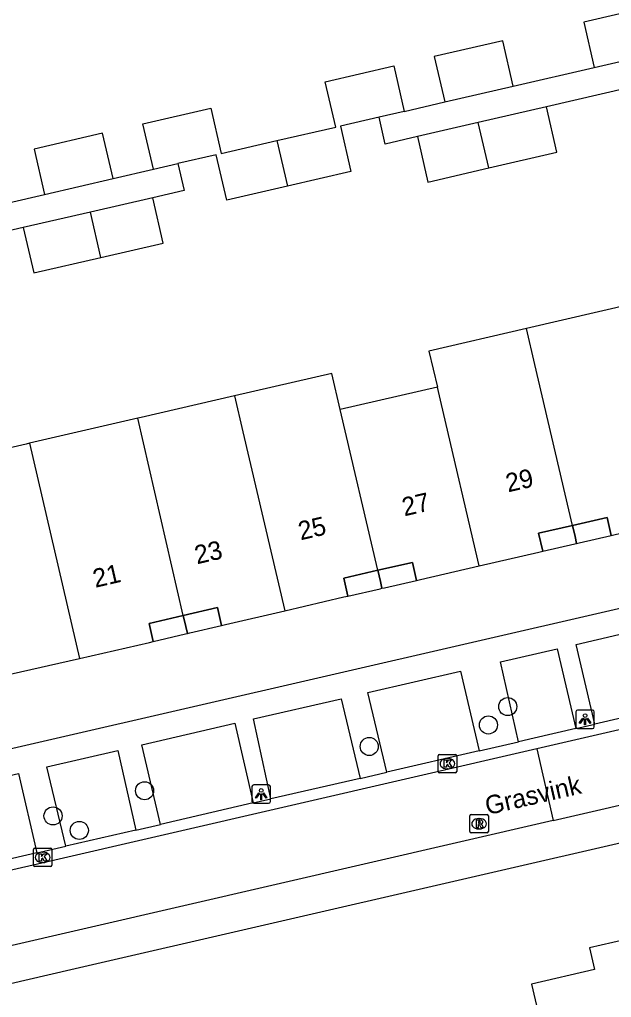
# Model space of a CAD drawing. Extents: x 156414 to 157775, y 382335 to 383765.
# Drawn here: x 156654.5 to 156686.5, y 383421.1 to 383474 of the extents above; entities that cross this region are included whole.
import ezdxf

# ---------------------------------------------------------------- set-up
doc = ezdxf.new("R2010")
doc.units = 0
for name, color, linetype in [('IMGEO_Boom', 7, 'Continuous'), ('IMGEO_Kolk', 7, 'Continuous'), ('IMGEO_Lichtpunt', 7, 'Continuous'), ('IMGEO_Openbare_ruimte_label', 7, 'Continuous'), ('IMGEO_Pand', 7, 'Continuous'), ('IMGEO_Pand_nummerreeks', 7, 'Continuous'), ('IMGEO_Pand_overbouw', 7, 'Continuous'), ('IMGEO_Rijbaan_lokaal_gesloten', 7, 'Continuous'), ('IMGEO_Rijbaan_lokaal_open', 7, 'Continuous'), ('IMGEO_Rioolput', 7, 'Continuous'), ('IMGEO_Voetpad_open', 7, 'Continuous')]:
    doc.layers.add(name, color=color, linetype=linetype)

msp = doc.modelspace()

# ---------------------------------------------------------------- linework, layer by layer
at = {"layer": 'IMGEO_Boom'}
for centre in [(156680.87, 383436.837), (156679.826, 383435.844), (156673.377, 383434.68), (156661.229, 383432.288), (156656.275, 383430.928), (156657.698, 383430.14)]:
    msp.add_circle(centre, 0.489, dxfattribs=at)
at = {"layer": 'IMGEO_Kolk'}
for p, q in [((156677.109, 383433.329), (156677.109, 383434.181)), ((156677.184, 383434.255), (156678.036, 383434.255)), ((156677.597, 383434.035), (156677.622, 383434.035)), ((156678.11, 383434.181), (156678.11, 383433.329)), ((156678.036, 383433.255), (156677.184, 383433.255)), ((156677.62, 383433.475), (156677.595, 383433.475)), ((156655.212, 383428.256), (156655.212, 383429.108)), ((156655.287, 383429.182), (156656.139, 383429.182)), ((156656.213, 383429.108), (156656.213, 383428.256)), ((156655.7, 383428.962), (156655.725, 383428.962)), ((156656.139, 383428.182), (156655.287, 383428.182)), ((156655.723, 383428.402), (156655.698, 383428.402))]:
    msp.add_line(p, q, dxfattribs=at)
for points in [[(156677.109, 383433.329), (156677.109, 383434.181)], [(156677.184, 383434.255), (156678.036, 383434.255)], [(156677.43, 383433.955), (156677.553, 383433.955), (156677.553, 383433.804), (156677.683, 383433.955), (156677.847, 383433.955), (156677.701, 383433.804), (156677.854, 383433.555), (156677.702, 383433.555), (156677.617, 383433.719), (156677.553, 383433.652), (156677.553, 383433.555), (156677.43, 383433.555), (156677.43, 383433.955)], [(156678.11, 383434.181), (156678.11, 383433.329)], [(156678.036, 383433.255), (156677.184, 383433.255)], [(156655.212, 383428.256), (156655.212, 383429.108)], [(156655.287, 383429.182), (156656.139, 383429.182)], [(156656.213, 383429.108), (156656.213, 383428.256)], [(156655.533, 383428.882), (156655.656, 383428.882), (156655.656, 383428.731), (156655.786, 383428.882), (156655.95, 383428.882), (156655.804, 383428.731), (156655.957, 383428.482), (156655.805, 383428.482), (156655.72, 383428.646), (156655.656, 383428.579), (156655.656, 383428.482), (156655.533, 383428.482), (156655.533, 383428.882)], [(156656.139, 383428.182), (156655.287, 383428.182)]]:
    msp.add_lwpolyline(points, dxfattribs=at)
for centre, start, end in [((156677.186, 383434.179), 91.552, 178.448), ((156677.186, 383434.179), 91.552, 178.448), ((156678.034, 383434.179), 1.552, 88.448), ((156678.034, 383434.179), 1.552, 88.448), ((156677.186, 383433.331), 181.552, 268.448), ((156677.186, 383433.331), 181.552, 268.448), ((156678.034, 383433.331), 271.552, 358.448), ((156678.034, 383433.331), 271.552, 358.448), ((156655.289, 383429.106), 91.552, 178.448), ((156655.289, 383429.106), 91.552, 178.448), ((156656.137, 383429.106), 1.552, 88.448), ((156656.137, 383429.106), 1.552, 88.448), ((156655.289, 383428.258), 181.552, 268.448), ((156655.289, 383428.258), 181.552, 268.448), ((156656.137, 383428.258), 271.552, 358.448), ((156656.137, 383428.258), 271.552, 358.448)]:
    msp.add_arc(centre, 0.0765, start, end, dxfattribs=at)
for centre, major_axis, ratio, start_param, end_param in [((156677.596, 383433.755), (-0.387, 0.002), 0.722429, 4.712389, 7.853982), ((156677.621, 383433.755), (-0.39, 0.002), 0.717154, 1.570796, 4.712389), ((156655.699, 383428.682), (-0.387, 0.002), 0.722429, 4.712389, 7.853982), ((156655.724, 383428.682), (-0.39, 0.002), 0.717154, 1.570796, 4.712389)]:
    msp.add_ellipse(centre, major_axis=major_axis, ratio=ratio, start_param=start_param, end_param=end_param, dxfattribs=at)
at = {"layer": 'IMGEO_Lichtpunt'}
for p, q in [((156684.555, 383436.554), (156684.555, 383435.747)), ((156684.555, 383436.554), (156684.555, 383435.747)), ((156685.457, 383436.649), (156684.649, 383436.649)), ((156685.457, 383436.649), (156684.649, 383436.649)), ((156685.551, 383435.747), (156685.551, 383436.554)), ((156685.551, 383435.747), (156685.551, 383436.554)), ((156684.649, 383435.653), (156685.457, 383435.653)), ((156684.649, 383435.653), (156685.457, 383435.653)), ((156667.036, 383432.508), (156667.036, 383431.701)), ((156667.036, 383432.508), (156667.036, 383431.701)), ((156667.938, 383432.603), (156667.13, 383432.603)), ((156667.938, 383432.603), (156667.13, 383432.603)), ((156668.032, 383431.701), (156668.032, 383432.508)), ((156668.032, 383431.701), (156668.032, 383432.508)), ((156667.13, 383431.607), (156667.938, 383431.607)), ((156667.13, 383431.607), (156667.938, 383431.607))]:
    msp.add_line(p, q, dxfattribs=at)
for points in [[(156684.929, 383436.218), (156684.968, 383436.19), (156684.78, 383435.928), (156684.742, 383435.955), (156684.929, 383436.218)], [(156685.031, 383436.17), (156685.078, 383436.17), (156685.078, 383435.848), (156685.031, 383435.848), (156685.031, 383436.17)], [(156685.141, 383436.19), (156685.179, 383436.217), (156685.366, 383435.955), (156685.327, 383435.927), (156685.141, 383436.19)], [(156667.41, 383432.172), (156667.449, 383432.144), (156667.261, 383431.882), (156667.223, 383431.909), (156667.41, 383432.172)], [(156667.512, 383432.124), (156667.559, 383432.124), (156667.559, 383431.802), (156667.512, 383431.802), (156667.512, 383432.124)], [(156667.622, 383432.144), (156667.66, 383432.171), (156667.847, 383431.909), (156667.808, 383431.881), (156667.622, 383432.144)]]:
    msp.add_lwpolyline(points, dxfattribs=at)
for centre in [(156685.054, 383436.352), (156667.535, 383432.306)]:
    msp.add_circle(centre, 0.0994, dxfattribs=at)
for centre, start, end in [((156684.649, 383436.554), 90, 180), ((156684.649, 383436.554), 90, 180), ((156685.457, 383436.554), 0, 90), ((156685.457, 383436.554), 0, 90), ((156684.649, 383435.747), 180, 270), ((156684.649, 383435.747), 180, 270), ((156685.457, 383435.747), 270, 0), ((156685.457, 383435.747), 270, 360), ((156667.13, 383432.508), 90, 180), ((156667.13, 383432.508), 90, 180), ((156667.938, 383432.508), 0, 90), ((156667.938, 383432.508), 0, 90), ((156667.13, 383431.701), 180, 270), ((156667.13, 383431.701), 180, 270), ((156667.938, 383431.701), 270, 0), ((156667.938, 383431.701), 270, 360)]:
    msp.add_arc(centre, 0.0946, start, end, dxfattribs=at)
at = {"layer": 'IMGEO_Pand'}
for points in [[(156688.648, 383474.707), (156684.983, 383473.86), (156685.55, 383471.405)], [(156681.166, 383470.392), (156680.599, 383472.847), (156676.898, 383471.992), (156677.465, 383469.537)], [(156685.55, 383471.405), (156689.221, 383472.253)], [(156668.383, 383467.448), (156671.569, 383468.183), (156671.004, 383470.63), (156674.706, 383471.485), (156675.273, 383469.03)], [(156677.465, 383469.537), (156681.166, 383470.392)], [(156682.959, 383469.272), (156679.276, 383468.422)], [(156679.85, 383465.968), (156683.526, 383466.816), (156682.959, 383469.272)], [(156661.703, 383465.895), (156661.136, 383468.35), (156664.809, 383469.198), (156665.374, 383466.753), (156668.383, 383467.448)], [(156673.912, 383468.716), (156671.817, 383468.232), (156672.384, 383465.774), (156668.962, 383464.985)], [(156675.273, 383469.03), (156673.912, 383468.716)], [(156679.276, 383468.422), (156675.982, 383467.662)], [(156679.85, 383465.968), (156679.276, 383468.422)], [(156659.521, 383465.391), (156658.954, 383467.846), (156655.253, 383466.99), (156655.82, 383464.535)], [(156675.982, 383467.662), (156676.549, 383465.206), (156679.85, 383465.968)], [(156668.383, 383467.448), (156668.962, 383464.985)], [(156668.962, 383464.985), (156665.669, 383464.225), (156665.102, 383466.681), (156663.034, 383466.203)], [(156661.703, 383465.895), (156663.034, 383466.203)], [(156655.82, 383464.535), (156659.521, 383465.391)], [(156661.666, 383464.358), (156658.296, 383463.581)], [(156658.862, 383461.124), (156662.233, 383461.902), (156661.666, 383464.358)], [(156658.296, 383463.581), (156654.669, 383462.744)], [(156658.862, 383461.124), (156658.296, 383463.581)], [(156654.669, 383462.744), (156655.236, 383460.288), (156658.862, 383461.124)], [(156688.181, 383456.687), (156687.731, 383458.635), (156681.886, 383457.285)], [(156681.886, 383457.285), (156676.609, 383456.066), (156677.064, 383454.121)], [(156684.37, 383446.635), (156682.335, 383455.338), (156681.886, 383457.285)], [(156671.802, 383452.907), (156671.353, 383454.853), (156666.091, 383453.638)], [(156677.064, 383454.121), (156671.802, 383452.907)], [(156679.327, 383444.442), (156677.286, 383453.173), (156677.064, 383454.121)], [(156666.091, 383453.638), (156661.039, 383452.472), (156660.864, 383452.432)], [(156666.091, 383453.638), (156666.54, 383451.692), (156668.815, 383442.023)], [(156673.847, 383444.21), (156671.802, 383452.907)], [(156660.864, 383452.432), (156655.006, 383451.079)], [(156663.322, 383441.759), (156660.864, 383452.432)], [(156655.006, 383451.079), (156654.831, 383451.039), (156649.176, 383449.733)], [(156655.006, 383451.079), (156657.716, 383439.446)], [(156684.37, 383446.635), (156686.248, 383447.07), (156686.474, 383446.096), (156686.688, 383446.146), (156690.44, 383447.015)], [(156679.327, 383444.442), (156682.553, 383445.187), (156682.767, 383445.236), (156682.543, 383446.211), (156684.37, 383446.635)], [(156673.847, 383444.21), (156675.716, 383444.636), (156675.94, 383443.661), (156676.155, 383443.711), (156679.327, 383444.442)], [(156668.815, 383442.023), (156672.013, 383442.765), (156672.227, 383442.815), (156672.001, 383443.789), (156673.847, 383444.21)], [(156657.716, 383439.446), (156661.486, 383440.307), (156661.701, 383440.356), (156661.478, 383441.331), (156663.322, 383441.759)], [(156663.322, 383441.759), (156665.175, 383442.19), (156665.396, 383441.229), (156665.611, 383441.279), (156668.815, 383442.023)], [(156651.639, 383439.091), (156653.507, 383439.529), (156653.734, 383438.537), (156653.965, 383438.59), (156657.716, 383439.446)], [(156687.807, 383424.782), (156687.723, 383424.763), (156687.814, 383424.369), (156685.296, 383423.787), (156685.566, 383422.618), (156682.162, 383421.829), (156682.555, 383420.134), (156682.438, 383420.107), (156679.562, 383419.446)]]:
    msp.add_lwpolyline(points, dxfattribs=at)
at = {"layer": 'IMGEO_Pand_overbouw'}
for points in [[(156686.474, 383446.096), (156686.248, 383447.07), (156684.37, 383446.635), (156684.51, 383446.03), (156684.596, 383445.66), (156684.738, 383445.693)], [(156682.767, 383445.236), (156684.504, 383445.639), (156684.596, 383445.66), (156684.51, 383446.03), (156684.37, 383446.635), (156682.543, 383446.211)], [(156675.94, 383443.661), (156675.716, 383444.636), (156673.847, 383444.21), (156673.985, 383443.605), (156674.069, 383443.235), (156674.197, 383443.264)], [(156672.227, 383442.815), (156673.964, 383443.211), (156674.069, 383443.235), (156673.985, 383443.605), (156673.847, 383444.21), (156672.001, 383443.789)], [(156663.322, 383441.759), (156661.478, 383441.331), (156661.701, 383440.356), (156663.443, 383440.767), (156663.55, 383440.793), (156663.46, 383441.176)], [(156665.396, 383441.229), (156665.175, 383442.19), (156663.322, 383441.759), (156663.46, 383441.176), (156663.55, 383440.793), (156663.677, 383440.823)]]:
    msp.add_lwpolyline(points, close=True, dxfattribs=at)
at = {"layer": 'IMGEO_Rijbaan_lokaal_gesloten'}
for points in [[(156787.899, 383458.888), (156786.004, 383458.45), (156765.894, 383453.805), (156714.231, 383441.888), (156682.439, 383434.549)], [(156683.333, 383430.671), (156766.841, 383449.96), (156786.899, 383454.529)], [(156682.439, 383434.549), (156655.675, 383428.371), (156616.073, 383419.266), (156584.044, 383411.871), (156564.904, 383407.388)], [(156682.439, 383434.549), (156683.333, 383430.671)], [(156683.333, 383430.671), (156567.745, 383403.973)]]:
    msp.add_lwpolyline(points, dxfattribs=at)
at = {"layer": 'IMGEO_Rijbaan_lokaal_open'}
for points in [[(156690.49, 383437.015), (156685.585, 383435.884)], [(156684.548, 383435.645), (156682.306, 383435.128), (156681.453, 383434.931)], [(156684.548, 383435.645), (156685.585, 383435.884)], [(156679.322, 383434.44), (156681.453, 383434.931)], [(156679.322, 383434.44), (156674.332, 383433.29)], [(156672.889, 383432.957), (156674.332, 383433.29)], [(156672.889, 383432.957), (156668.054, 383431.843)], [(156667.104, 383431.624), (156668.054, 383431.843)], [(156667.104, 383431.624), (156662.09, 383430.468)], [(156660.76, 383430.162), (156656.963, 383429.286)], [(156660.76, 383430.162), (156662.09, 383430.468)], [(156655.398, 383428.926), (156655.561, 383428.963), (156656.963, 383429.286)], [(156655.398, 383428.926), (156650.432, 383427.782)]]:
    msp.add_lwpolyline(points, dxfattribs=at)
at = {"layer": 'IMGEO_Rioolput'}
for p, q in [((156678.822, 383430.077), (156678.822, 383430.929)), ((156678.897, 383431.003), (156679.749, 383431.003)), ((156679.31, 383430.783), (156679.335, 383430.783)), ((156679.823, 383430.929), (156679.823, 383430.077)), ((156679.333, 383430.223), (156679.308, 383430.223)), ((156679.749, 383430.003), (156678.897, 383430.003))]:
    msp.add_line(p, q, dxfattribs=at)
for points in [[(156678.822, 383430.077), (156678.822, 383430.929)], [(156678.897, 383431.003), (156679.749, 383431.003)], [(156679.411, 383430.701), (156679.159, 383430.703), (156679.159, 383430.303)], [(156679.337, 383430.622), (156679.283, 383430.622), (156679.283, 383430.541)], [(156679.823, 383430.929), (156679.823, 383430.077)], [(156679.159, 383430.303), (156679.283, 383430.303), (156679.283, 383430.465), (156679.294, 383430.465)], [(156679.283, 383430.541), (156679.335, 383430.541)], [(156679.341, 383430.436), (156679.412, 383430.303), (156679.552, 383430.303), (156679.487, 383430.429)], [(156679.749, 383430.003), (156678.897, 383430.003)]]:
    msp.add_lwpolyline(points, dxfattribs=at)
for centre, radius, start, end in [((156678.899, 383430.927), 0.0765, 91.552, 178.448), ((156678.899, 383430.927), 0.0765, 91.552, 178.448), ((156679.343, 383430.526), 0.0964, 77.0061, 93.1865), ((156679.357, 383430.583), 0.0378, 276.6634, 79.6772), ((156679.41, 383430.591), 0.109, 350.3612, 89.416), ((156679.747, 383430.927), 0.0765, 1.552, 88.448), ((156679.747, 383430.927), 0.0765, 1.552, 88.448), ((156678.899, 383430.079), 0.0765, 181.552, 268.448), ((156678.899, 383430.079), 0.0765, 181.552, 268.448), ((156679.293, 383430.412), 0.0533, 26.0293, 88.6989), ((156679.319, 383430.73), 0.19, 274.7715, 282.9687), ((156679.408, 383430.591), 0.112, 277.5842, 350.9817), ((156679.392, 383430.376), 0.108, 29.5134, 73.7905), ((156679.747, 383430.079), 0.0765, 271.552, 358.448), ((156679.747, 383430.079), 0.0765, 271.552, 358.448)]:
    msp.add_arc(centre, radius, start, end, dxfattribs=at)
for centre, major_axis, ratio, start_param, end_param in [((156679.309, 383430.503), (-0.387, 0.002), 0.722429, 4.712389, 7.853982), ((156679.334, 383430.503), (-0.39, 0.002), 0.717154, 1.570796, 4.712389)]:
    msp.add_ellipse(centre, major_axis=major_axis, ratio=ratio, start_param=start_param, end_param=end_param, dxfattribs=at)
at = {"layer": 'IMGEO_Voetpad_open'}
for points in [[(156681.166, 383470.392), (156685.55, 383471.405)], [(156687.403, 383470.297), (156682.959, 383469.272)], [(156675.273, 383469.03), (156677.465, 383469.537)], [(156675.982, 383467.662), (156674.247, 383467.262), (156673.912, 383468.716)], [(156663.034, 383466.203), (156663.369, 383464.751), (156661.666, 383464.358)], [(156659.521, 383465.391), (156661.703, 383465.895)], [(156651.436, 383463.523), (156655.82, 383464.535)], [(156654.669, 383462.744), (156650.264, 383461.727)], [(156709.138, 383447.263), (156640.873, 383431.52)], [(156685.585, 383435.884), (156684.572, 383440.205), (156689.501, 383441.345), (156690.49, 383437.015)], [(156681.453, 383434.931), (156680.476, 383439.257), (156683.537, 383439.965), (156684.548, 383435.645)], [(156674.332, 383433.29), (156673.311, 383437.6), (156678.315, 383438.758), (156679.322, 383434.44)], [(156668.054, 383431.843), (156667.113, 383436.167), (156671.862, 383437.265), (156672.889, 383432.957)], [(156662.09, 383430.468), (156661.087, 383434.773), (156666.109, 383435.934), (156667.104, 383431.624)], [(156645.169, 383419.831), (156657.234, 383422.62), (156710.323, 383434.861)], [(156656.963, 383429.286), (156655.946, 383433.584), (156659.772, 383434.469), (156660.76, 383430.162)], [(156650.432, 383427.782), (156649.437, 383432.078), (156654.408, 383433.228), (156655.398, 383428.926)]]:
    msp.add_lwpolyline(points, dxfattribs=at)

# ---------------------------------------------------------------- texts
at = {"layer": 'IMGEO_Openbare_ruimte_label'}
msp.add_text('Grasvink', height=1, rotation=13.0075, dxfattribs=at).set_placement((156679.775, 383430.966))
at = {"layer": 'IMGEO_Pand_nummerreeks'}
for s, rotation, p in [('29', 13.0176, (156680.888, 383448.421)), ('27', 13.0176, (156675.279, 383447.124)), ('25', 13.0159, (156669.669, 383445.828)), ('23', 13.0159, (156664.061, 383444.531)), ('21', 13.0159, (156658.562, 383443.26))]:
    msp.add_text(s, height=1, rotation=rotation, dxfattribs=at).set_placement(p)

doc.saveas('drawing.dxf')
